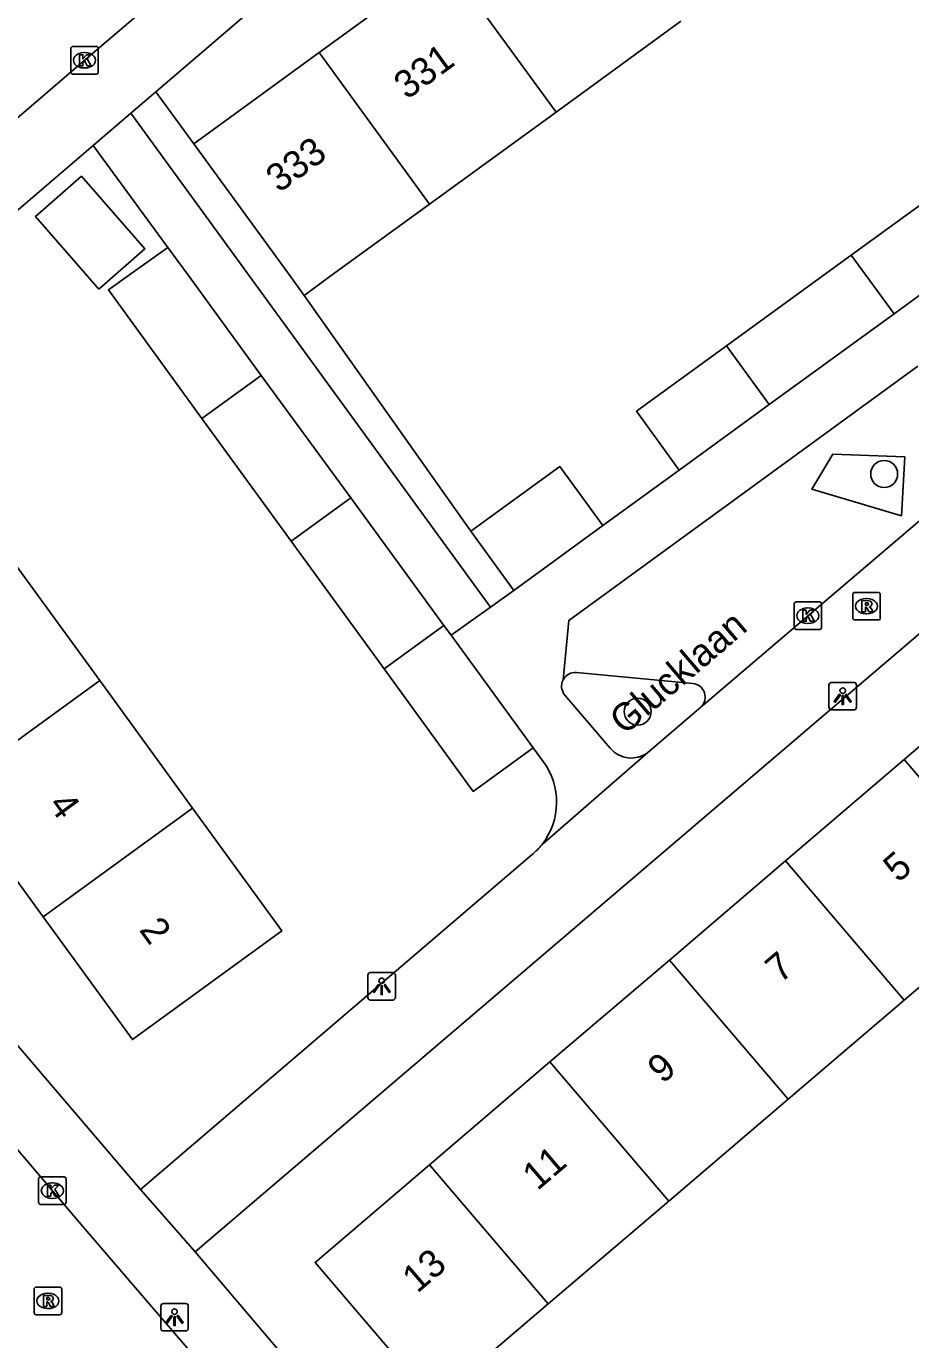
# Model space of a CAD drawing. Extents: x 159040 to 160094, y 381214 to 382518.
# Drawn here: x 159315.41 to 159347.52, y 381461.36 to 381509.06 of the extents above; entities that cross this region are included whole.
import ezdxf

# ---------------------------------------------------------------- set-up
doc = ezdxf.new("R2010")
doc.units = 0
for name, color, linetype in [('IMGEO_Boom', 7, 'Continuous'), ('IMGEO_Groenvoorziening', 7, 'Continuous'), ('IMGEO_Kolk', 7, 'Continuous'), ('IMGEO_Lichtpunt', 7, 'Continuous'), ('IMGEO_Openbare_ruimte_label', 7, 'Continuous'), ('IMGEO_Pand', 7, 'Continuous'), ('IMGEO_Pand_nummerreeks', 7, 'Continuous'), ('IMGEO_Parkeervlak_open', 7, 'Continuous'), ('IMGEO_Rijbaan_lokaal_gesloten', 7, 'Continuous'), ('IMGEO_Rijbaan_lokaal_open', 7, 'Continuous'), ('IMGEO_Rioolput', 7, 'Continuous'), ('IMGEO_Voetpad_open', 7, 'Continuous')]:
    doc.layers.add(name, color=color, linetype=linetype)

msp = doc.modelspace()

# ---------------------------------------------------------------- linework, layer by layer
at = {"layer": 'IMGEO_Boom'}
for centre in [(159346.554, 381492.797), (159337.608, 381484.169)]:
    msp.add_circle(centre, 0.489, dxfattribs=at)
at = {"layer": 'IMGEO_Groenvoorziening'}
for points in [[(159320.117, 381506.679), (159321.492, 381504.791)], [(159325.501, 381499.284), (159331.551, 381490.716)]]:
    msp.add_lwpolyline(points, dxfattribs=at)
at = {"layer": 'IMGEO_Kolk'}
for p, q in [((159317.025, 381507.396), (159317.025, 381508.248)), ((159317.1, 381508.322), (159317.952, 381508.322)), ((159317.513, 381508.102), (159317.538, 381508.102)), ((159318.026, 381508.248), (159318.026, 381507.396)), ((159317.536, 381507.542), (159317.511, 381507.542)), ((159317.952, 381507.322), (159317.1, 381507.322)), ((159343.283, 381487.226), (159343.283, 381488.078)), ((159343.358, 381488.152), (159344.21, 381488.152)), ((159343.771, 381487.932), (159343.796, 381487.932)), ((159344.284, 381488.078), (159344.284, 381487.226)), ((159344.21, 381487.152), (159343.358, 381487.152)), ((159343.794, 381487.372), (159343.769, 381487.372)), ((159315.858, 381466.348), (159315.858, 381467.2)), ((159315.933, 381467.274), (159316.785, 381467.274)), ((159316.346, 381467.054), (159316.371, 381467.054)), ((159316.859, 381467.2), (159316.859, 381466.348)), ((159316.369, 381466.494), (159316.344, 381466.494)), ((159316.785, 381466.274), (159315.933, 381466.274))]:
    msp.add_line(p, q, dxfattribs=at)
for points in [[(159317.025, 381507.396), (159317.025, 381508.248)], [(159317.1, 381508.322), (159317.952, 381508.322)], [(159317.346, 381508.022), (159317.469, 381508.022), (159317.469, 381507.871), (159317.599, 381508.022), (159317.763, 381508.022), (159317.617, 381507.871), (159317.77, 381507.622), (159317.618, 381507.622), (159317.533, 381507.786), (159317.469, 381507.719), (159317.469, 381507.622), (159317.346, 381507.622), (159317.346, 381508.022)], [(159318.026, 381508.248), (159318.026, 381507.396)], [(159317.952, 381507.322), (159317.1, 381507.322)], [(159343.283, 381487.226), (159343.283, 381488.078)], [(159343.358, 381488.152), (159344.21, 381488.152)], [(159344.284, 381488.078), (159344.284, 381487.226)], [(159343.604, 381487.852), (159343.727, 381487.852), (159343.727, 381487.701), (159343.857, 381487.852), (159344.021, 381487.852), (159343.875, 381487.701), (159344.028, 381487.452), (159343.876, 381487.452), (159343.791, 381487.616), (159343.727, 381487.549), (159343.727, 381487.452), (159343.604, 381487.452), (159343.604, 381487.852)], [(159344.21, 381487.152), (159343.358, 381487.152)], [(159315.858, 381466.348), (159315.858, 381467.2)], [(159315.933, 381467.274), (159316.785, 381467.274)], [(159316.179, 381466.974), (159316.302, 381466.974), (159316.302, 381466.823), (159316.432, 381466.974), (159316.596, 381466.974), (159316.45, 381466.823), (159316.603, 381466.574), (159316.451, 381466.574), (159316.366, 381466.738), (159316.302, 381466.671), (159316.302, 381466.574), (159316.179, 381466.574), (159316.179, 381466.974)], [(159316.859, 381467.2), (159316.859, 381466.348)], [(159316.785, 381466.274), (159315.933, 381466.274)]]:
    msp.add_lwpolyline(points, dxfattribs=at)
for centre, start, end in [((159317.102, 381508.246), 91.552, 178.448), ((159317.102, 381508.246), 91.552, 178.448), ((159317.95, 381508.246), 1.552, 88.448), ((159317.95, 381508.246), 1.552, 88.448), ((159317.102, 381507.398), 181.552, 268.448), ((159317.102, 381507.398), 181.552, 268.448), ((159317.95, 381507.398), 271.552, 358.448), ((159317.95, 381507.398), 271.552, 358.448), ((159343.36, 381488.076), 91.552, 178.448), ((159343.36, 381488.076), 91.552, 178.448), ((159344.208, 381488.076), 1.552, 88.448), ((159344.208, 381488.076), 1.552, 88.448), ((159343.36, 381487.228), 181.552, 268.448), ((159343.36, 381487.228), 181.552, 268.448), ((159344.208, 381487.228), 271.552, 358.448), ((159344.208, 381487.228), 271.552, 358.448), ((159315.935, 381467.198), 91.552, 178.448), ((159315.935, 381467.198), 91.552, 178.448), ((159316.783, 381467.198), 1.552, 88.448), ((159316.783, 381467.198), 1.552, 88.448), ((159315.935, 381466.35), 181.552, 268.448), ((159315.935, 381466.35), 181.552, 268.448), ((159316.783, 381466.35), 271.552, 358.448), ((159316.783, 381466.35), 271.552, 358.448)]:
    msp.add_arc(centre, 0.0765, start, end, dxfattribs=at)
for centre, major_axis, ratio, start_param, end_param in [((159317.512, 381507.822), (-0.387, 0.002), 0.722429, 4.712389, 7.853982), ((159317.537, 381507.822), (-0.39, 0.002), 0.717154, 1.570796, 4.712389), ((159343.77, 381487.652), (-0.387, 0.002), 0.722429, 4.712389, 7.853982), ((159343.795, 381487.652), (-0.39, 0.002), 0.717154, 1.570796, 4.712389), ((159316.345, 381466.774), (-0.387, 0.002), 0.722429, 4.712389, 7.853982), ((159316.37, 381466.774), (-0.39, 0.002), 0.717154, 1.570796, 4.712389)]:
    msp.add_ellipse(centre, major_axis=major_axis, ratio=ratio, start_param=start_param, end_param=end_param, dxfattribs=at)
at = {"layer": 'IMGEO_Lichtpunt'}
for p, q in [((159344.551, 381485.133), (159344.551, 381484.326)), ((159344.551, 381485.133), (159344.551, 381484.326)), ((159345.453, 381485.228), (159344.645, 381485.228)), ((159345.453, 381485.228), (159344.645, 381485.228)), ((159345.547, 381484.326), (159345.547, 381485.133)), ((159345.547, 381484.326), (159345.547, 381485.133)), ((159344.645, 381484.232), (159345.453, 381484.232)), ((159344.645, 381484.232), (159345.453, 381484.232)), ((159327.813, 381474.597), (159327.813, 381473.79)), ((159327.813, 381474.597), (159327.813, 381473.79)), ((159328.715, 381474.692), (159327.907, 381474.692)), ((159328.715, 381474.692), (159327.907, 381474.692)), ((159328.809, 381473.79), (159328.809, 381474.597)), ((159328.809, 381473.79), (159328.809, 381474.597)), ((159327.907, 381473.696), (159328.715, 381473.696)), ((159327.907, 381473.696), (159328.715, 381473.696)), ((159321.198, 381462.676), (159320.39, 381462.676)), ((159321.198, 381462.676), (159320.39, 381462.676)), ((159320.296, 381462.581), (159320.296, 381461.774)), ((159320.296, 381462.581), (159320.296, 381461.774)), ((159321.292, 381461.774), (159321.292, 381462.581)), ((159321.292, 381461.774), (159321.292, 381462.581)), ((159320.39, 381461.68), (159321.198, 381461.68)), ((159320.39, 381461.68), (159321.198, 381461.68))]:
    msp.add_line(p, q, dxfattribs=at)
for points in [[(159344.925, 381484.797), (159344.964, 381484.769), (159344.776, 381484.507), (159344.738, 381484.534), (159344.925, 381484.797)], [(159345.027, 381484.749), (159345.074, 381484.749), (159345.074, 381484.427), (159345.027, 381484.427), (159345.027, 381484.749)], [(159345.137, 381484.769), (159345.175, 381484.796), (159345.362, 381484.534), (159345.323, 381484.506), (159345.137, 381484.769)], [(159328.187, 381474.261), (159328.226, 381474.233), (159328.038, 381473.971), (159328, 381473.998), (159328.187, 381474.261)], [(159328.289, 381474.213), (159328.336, 381474.213), (159328.336, 381473.891), (159328.289, 381473.891), (159328.289, 381474.213)], [(159328.399, 381474.233), (159328.437, 381474.26), (159328.624, 381473.998), (159328.585, 381473.97), (159328.399, 381474.233)], [(159320.67, 381462.245), (159320.709, 381462.217), (159320.521, 381461.955), (159320.483, 381461.982), (159320.67, 381462.245)], [(159320.772, 381462.197), (159320.819, 381462.197), (159320.819, 381461.875), (159320.772, 381461.875), (159320.772, 381462.197)], [(159320.882, 381462.217), (159320.92, 381462.244), (159321.107, 381461.982), (159321.068, 381461.954), (159320.882, 381462.217)]]:
    msp.add_lwpolyline(points, dxfattribs=at)
for centre in [(159345.05, 381484.931), (159328.312, 381474.395), (159320.795, 381462.379)]:
    msp.add_circle(centre, 0.0994, dxfattribs=at)
for centre, start, end in [((159344.645, 381485.133), 90, 180), ((159344.645, 381485.133), 90, 180), ((159345.453, 381485.133), 0, 90), ((159345.453, 381485.133), 0, 90), ((159344.645, 381484.326), 180, 270), ((159344.645, 381484.326), 180, 270), ((159345.453, 381484.326), 270, 0), ((159345.453, 381484.326), 270, 360), ((159327.907, 381474.597), 90, 180), ((159327.907, 381474.597), 90, 180), ((159328.715, 381474.597), 0, 90), ((159328.715, 381474.597), 0, 90), ((159327.907, 381473.79), 180, 270), ((159327.907, 381473.79), 180, 270), ((159328.715, 381473.79), 270, 0), ((159328.715, 381473.79), 270, 360), ((159320.39, 381462.581), 90, 180), ((159320.39, 381462.581), 90, 180), ((159321.198, 381462.581), 0, 90), ((159321.198, 381462.581), 0, 90), ((159320.39, 381461.774), 180, 270), ((159320.39, 381461.774), 180, 270), ((159321.198, 381461.774), 270, 0), ((159321.198, 381461.774), 270, 360)]:
    msp.add_arc(centre, 0.0946, start, end, dxfattribs=at)
at = {"layer": 'IMGEO_Pand'}
for points in [[(159330.633, 381511.45), (159326.041, 381508.104)], [(159334.646, 381505.941), (159330.633, 381511.45)], [(159339.175, 381509.238), (159334.646, 381505.941)], [(159321.492, 381504.791), (159326.041, 381508.104)], [(159326.041, 381508.104), (159330.052, 381502.597)], [(159330.052, 381502.597), (159334.646, 381505.941)], [(159325.501, 381499.284), (159324.981, 381500), (159321.492, 381504.791)], [(159345.362, 381500.745), (159349.862, 381504.013)], [(159318.045, 381499.513), (159319.718, 381500.975), (159317.415, 381503.609), (159315.742, 381502.147), (159318.045, 381499.513)], [(159330.052, 381502.597), (159326.485, 381500), (159325.501, 381499.284)], [(159351.412, 381501.885), (159348.821, 381500), (159346.915, 381498.614)], [(159321.789, 381494.812), (159318.393, 381499.48), (159319.118, 381500), (159320.55, 381501.028)], [(159320.55, 381501.028), (159321.301, 381500), (159323.944, 381496.38)], [(159340.829, 381497.453), (159344.336, 381500), (159345.362, 381500.745)], [(159346.915, 381498.614), (159345.362, 381500.745)], [(159346.915, 381498.614), (159342.384, 381495.318)], [(159340.829, 381497.453), (159337.559, 381495.079), (159339.116, 381492.941)], [(159342.384, 381495.318), (159340.829, 381497.453)], [(159323.944, 381496.38), (159321.789, 381494.812)], [(159323.944, 381496.38), (159327.192, 381491.93)], [(159342.384, 381495.318), (159339.116, 381492.941)], [(159325.031, 381490.357), (159321.789, 381494.812)], [(159336.342, 381490.923), (159334.784, 381493.064), (159331.551, 381490.716)], [(159327.192, 381491.93), (159325.031, 381490.357)], [(159327.192, 381491.93), (159330.575, 381487.297)], [(159336.342, 381490.923), (159333.111, 381488.573)], [(159328.405, 381485.718), (159325.031, 381490.357)], [(159331.551, 381490.716), (159333.111, 381488.573)], [(159314.834, 381489.752), (159318.076, 381485.295)], [(159330.575, 381487.297), (159328.405, 381485.718)], [(159330.575, 381487.297), (159330.831, 381486.946)], [(159330.831, 381486.946), (159333.817, 381482.856)], [(159347.286, 381482.43), (159351.543, 381486.064)], [(159333.817, 381482.856), (159331.64, 381481.272), (159328.405, 381485.718)], [(159318.076, 381485.295), (159312.653, 381481.348)], [(159318.076, 381485.295), (159321.45, 381480.657)], [(159342.969, 381478.745), (159347.286, 381482.43)], [(159347.286, 381482.43), (159351.599, 381477.38)], [(159316.027, 381476.711), (159312.653, 381481.348)], [(159321.45, 381480.657), (159324.688, 381476.207), (159319.264, 381472.261), (159316.027, 381476.711)], [(159316.027, 381476.711), (159321.45, 381480.657)], [(159338.756, 381475.149), (159342.969, 381478.745)], [(159342.969, 381478.745), (159347.282, 381473.694)], [(159351.599, 381477.38), (159347.282, 381473.694)], [(159334.421, 381471.448), (159338.756, 381475.149)], [(159338.756, 381475.149), (159343.069, 381470.098)], [(159347.282, 381473.694), (159343.069, 381470.098)], [(159330.049, 381467.715), (159334.421, 381471.448)], [(159338.734, 381466.397), (159334.421, 381471.448)], [(159343.069, 381470.098), (159338.734, 381466.397)], [(159334.362, 381462.665), (159330.206, 381459.117), (159325.893, 381464.168), (159330.049, 381467.715)], [(159334.362, 381462.665), (159330.049, 381467.715)], [(159338.734, 381466.397), (159334.362, 381462.665)]]:
    msp.add_lwpolyline(points, dxfattribs=at)
at = {"layer": 'IMGEO_Parkeervlak_open'}
for points in [[(159347.31, 381493.416), (159344.687, 381493.518), (159343.933, 381492.245), (159347.183, 381491.284), (159347.31, 381493.416)], [(159339.603, 381485.193), (159335.39, 381485.59)]]:
    msp.add_lwpolyline(points, dxfattribs=at)
for centre, radius, start, end in [((159335.342, 381485.094), 0.499, 84.4472, 152.6264), ((159339.557, 381484.695), 0.5, 312.5923, 84.6741)]:
    msp.add_arc(centre, radius, start, end, dxfattribs=at)
at = {"layer": 'IMGEO_Rijbaan_lokaal_gesloten'}
msp.add_lwpolyline([(159332.693, 381520.763), (159317.66, 381507.94), (159308.43, 381500), (159302.188, 381494.631), (159301.064, 381493.711)], dxfattribs=at)
at = {"layer": 'IMGEO_Rijbaan_lokaal_open'}
for points in [[(159339.895, 381484.327), (159353.172, 381495.652)], [(159355.565, 381493.598), (159321.537, 381464.546)], [(159300.454, 381485.405), (159301.184, 381484.461), (159310.569, 381473.58), (159317.462, 381465.475), (159319.829, 381462.724), (159326.533, 381454.933), (159331.922, 381448.478), (159334.37, 381445.546), (159335.969, 381443.63), (159337.243, 381442.153), (159341.053, 381437.737), (159344.557, 381433.676), (159344.946, 381433.224)], [(159337.979, 381482.69), (159339.895, 381484.327)], [(159334.134, 381479.348), (159337.979, 381482.69)], [(159319.563, 381466.81), (159333.778, 381478.977)], [(159321.537, 381464.546), (159319.563, 381466.81)]]:
    msp.add_lwpolyline(points, dxfattribs=at)
msp.add_arc((159332.232, 381480.817), 2.403, 310.04, 322.324, dxfattribs=at)
at = {"layer": 'IMGEO_Rioolput'}
for p, q in [((159345.412, 381487.572), (159345.412, 381488.424)), ((159345.487, 381488.498), (159346.339, 381488.498)), ((159346.413, 381488.424), (159346.413, 381487.572)), ((159345.9, 381488.278), (159345.925, 381488.278)), ((159346.339, 381487.498), (159345.487, 381487.498)), ((159345.923, 381487.718), (159345.898, 381487.718)), ((159315.696, 381462.344), (159315.696, 381463.196)), ((159315.771, 381463.27), (159316.623, 381463.27)), ((159316.697, 381463.196), (159316.697, 381462.344)), ((159316.184, 381463.05), (159316.209, 381463.05)), ((159316.623, 381462.27), (159315.771, 381462.27)), ((159316.207, 381462.49), (159316.182, 381462.49))]:
    msp.add_line(p, q, dxfattribs=at)
for points in [[(159345.412, 381487.572), (159345.412, 381488.424)], [(159345.487, 381488.498), (159346.339, 381488.498)], [(159346.413, 381488.424), (159346.413, 381487.572)], [(159346.001, 381488.196), (159345.749, 381488.198), (159345.749, 381487.798)], [(159345.749, 381487.798), (159345.873, 381487.798), (159345.873, 381487.96), (159345.884, 381487.96)], [(159345.927, 381488.117), (159345.873, 381488.117), (159345.873, 381488.036)], [(159345.873, 381488.036), (159345.925, 381488.036)], [(159345.931, 381487.931), (159346.002, 381487.798), (159346.142, 381487.798), (159346.077, 381487.924)], [(159346.339, 381487.498), (159345.487, 381487.498)], [(159315.696, 381462.344), (159315.696, 381463.196)], [(159315.771, 381463.27), (159316.623, 381463.27)], [(159316.697, 381463.196), (159316.697, 381462.344)], [(159316.285, 381462.968), (159316.033, 381462.97), (159316.033, 381462.57)], [(159316.033, 381462.57), (159316.157, 381462.57), (159316.157, 381462.732), (159316.168, 381462.732)], [(159316.211, 381462.889), (159316.157, 381462.889), (159316.157, 381462.808)], [(159316.157, 381462.808), (159316.209, 381462.808)], [(159316.215, 381462.703), (159316.286, 381462.57), (159316.426, 381462.57), (159316.361, 381462.696)], [(159316.623, 381462.27), (159315.771, 381462.27)]]:
    msp.add_lwpolyline(points, dxfattribs=at)
for centre, radius, start, end in [((159345.489, 381488.422), 0.0765, 91.552, 178.448), ((159345.489, 381488.422), 0.0765, 91.552, 178.448), ((159346.337, 381488.422), 0.0765, 1.552, 88.448), ((159346.337, 381488.422), 0.0765, 1.552, 88.448), ((159345.883, 381487.907), 0.0533, 26.0293, 88.6989), ((159345.909, 381488.225), 0.19, 274.7715, 282.9687), ((159345.933, 381488.021), 0.0964, 77.0061, 93.1865), ((159345.947, 381488.078), 0.0378, 276.6634, 79.6772), ((159346, 381488.086), 0.109, 350.3612, 89.416), ((159345.998, 381488.086), 0.112, 277.5842, 350.9817), ((159345.982, 381487.871), 0.108, 29.5134, 73.7905), ((159345.489, 381487.574), 0.0765, 181.552, 268.448), ((159345.489, 381487.574), 0.0765, 181.552, 268.448), ((159346.337, 381487.574), 0.0765, 271.552, 358.448), ((159346.337, 381487.574), 0.0765, 271.552, 358.448), ((159315.773, 381463.194), 0.0765, 91.552, 178.448), ((159315.773, 381463.194), 0.0765, 91.552, 178.448), ((159316.621, 381463.194), 0.0765, 1.552, 88.448), ((159316.621, 381463.194), 0.0765, 1.552, 88.448), ((159316.167, 381462.679), 0.0533, 26.0293, 88.6989), ((159316.193, 381462.997), 0.19, 274.7715, 282.9687), ((159316.217, 381462.793), 0.0964, 77.0061, 93.1865), ((159316.231, 381462.85), 0.0378, 276.6634, 79.6772), ((159316.284, 381462.858), 0.109, 350.3612, 89.416), ((159316.282, 381462.858), 0.112, 277.5842, 350.9817), ((159316.266, 381462.643), 0.108, 29.5134, 73.7905), ((159315.773, 381462.346), 0.0765, 181.552, 268.448), ((159315.773, 381462.346), 0.0765, 181.552, 268.448), ((159316.621, 381462.346), 0.0765, 271.552, 358.448), ((159316.621, 381462.346), 0.0765, 271.552, 358.448)]:
    msp.add_arc(centre, radius, start, end, dxfattribs=at)
for centre, major_axis, ratio, start_param, end_param in [((159345.899, 381487.998), (-0.387, 0.002), 0.722429, 4.712389, 7.853982), ((159345.924, 381487.998), (-0.39, 0.002), 0.717154, 1.570796, 4.712389), ((159316.183, 381462.77), (-0.387, 0.002), 0.722429, 4.712389, 7.853982), ((159316.208, 381462.77), (-0.39, 0.002), 0.717154, 1.570796, 4.712389)]:
    msp.add_ellipse(centre, major_axis=major_axis, ratio=ratio, start_param=start_param, end_param=end_param, dxfattribs=at)
at = {"layer": 'IMGEO_Voetpad_open'}
for points in [[(159320.117, 381506.679), (159350.383, 381532.6)], [(159319.202, 381505.896), (159320.117, 381506.679)], [(159317.844, 381504.732), (159319.202, 381505.896)], [(159319.202, 381505.896), (159332.26, 381487.965)], [(159317.844, 381504.732), (159312.319, 381500), (159302.583, 381491.662), (159302.308, 381491.427)], [(159320.55, 381501.028), (159317.844, 381504.732)], [(159334.899, 381485.323), (159335.103, 381487.483), (159347.778, 381496.717)], [(159339.116, 381492.941), (159337.788, 381491.975), (159336.342, 381490.923)], [(159333.111, 381488.573), (159332.26, 381487.965)], [(159332.26, 381487.965), (159330.831, 381486.946)], [(159319.563, 381466.81), (159302.152, 381487.194)], [(159336.609, 381482.836), (159334.962, 381484.768)], [(159334.18, 381482.359), (159333.817, 381482.856)], [(159335.677, 381447.899), (159321.537, 381464.546)]]:
    msp.add_lwpolyline(points, dxfattribs=at)
for centre, radius, start, end in [((159335.344, 381485.092), 0.501, 152.6086, 220.3437), ((159337.371, 381483.484), 1, 220.3777, 307.4563), ((159332.16, 381480.884), 2.501, 322.1067, 36.1428)]:
    msp.add_arc(centre, radius, start, end, dxfattribs=at)

# ---------------------------------------------------------------- texts
at = {"layer": 'IMGEO_Openbare_ruimte_label'}
msp.add_text('Glucklaan', height=1, rotation=40.5392, dxfattribs=at).set_placement((159337.131, 381483.289))
at = {"layer": 'IMGEO_Pand_nummerreeks'}
for s, rotation, p in [('331', 36.0709, (159329.229, 381506.368)), ('333', 36.0709, (159324.586, 381502.986)), ('4', 306.0367, (159316.182, 381480.781)), ('5', 40.4856, (159347.065, 381477.93)), ('2', 306.0367, (159319.486, 381476.24)), ('7', 40.4856, (159342.787, 381474.278)), ('9', 40.4856, (159338.509, 381470.626)), ('11', 40.4856, (159333.967, 381466.749)), ('13', 40.4856, (159329.603, 381463.022))]:
    msp.add_text(s, height=1, rotation=rotation, dxfattribs=at).set_placement(p)

doc.saveas('drawing.dxf')
